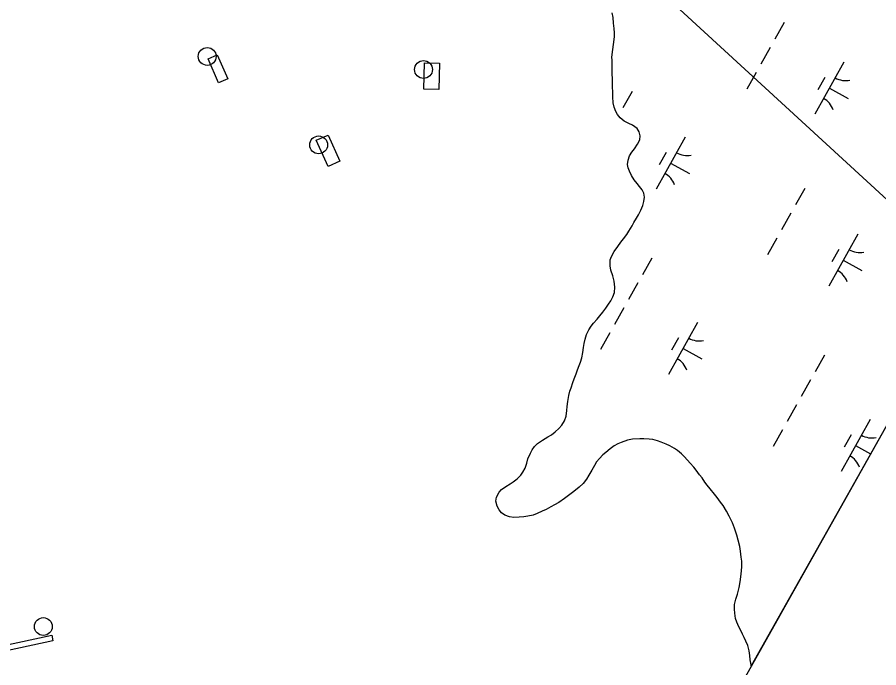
# Model space of a CAD drawing. Extents: x 3913936 to 3933962, y 195330 to 217741.
# Drawn here: x 3929563 to 3930286, y 207056 to 207603 of the extents above; entities that cross this region are included whole.
import ezdxf

# ---------------------------------------------------------------- set-up
doc = ezdxf.new("R2010")
doc.units = 0
for name, color, linetype in [('V-CHAN-DOCK', 7, 'Continuous'), ('V-DOMW-TANK', 7, 'Continuous'), ('V-GRID-FRAM', 7, 'Continuous'), ('V-ROAD-CNTR', 7, 'Continuous'), ('V-TOPO-SHOR', 7, 'Continuous'), ('V-WETL-SWMP', 7, 'Continuous')]:
    doc.layers.add(name, color=color, linetype=linetype)

msp = doc.modelspace()

# ---------------------------------------------------------------- linework, layer by layer
at = {"layer": 'V-CHAN-DOCK'}
for points in [[(3929730.61, 207571.05), (3929739.37, 207550.79), (3929731.65, 207547.45), (3929722.89, 207567.72)], [(3929917.35, 207563.93), (3929916.81, 207542.03), (3929904.14, 207542.35), (3929904.68, 207564.25)], [(3929823.71, 207503.69), (3929833.56, 207481.79), (3929823.68, 207477.34), (3929813.82, 207499.25)], [(3929505.65, 207064.98), (3929591.53, 207083.45), (3929592.54, 207078.74), (3929506.66, 207060.27)]]:
    msp.add_lwpolyline(points, close=True, dxfattribs=at)
at = {"layer": 'V-DOMW-TANK'}
for centre in [(3929722.14, 207569.73), (3929903.86, 207558.72), (3929815.75, 207495.39), (3929584.47, 207090.65)]:
    msp.add_circle(centre, 7.5, dxfattribs=at)
at = {"layer": 'V-GRID-FRAM'}
msp.add_lwpolyline([(3932010.33, 210314.99), (3924440.13, 196848.23), (3917917.56, 202110.57), (3924798.65, 214359.02), (3932010.33, 210314.99)], dxfattribs=at)
at = {"layer": 'V-ROAD-CNTR'}
msp.add_lwpolyline([(3930823.01, 206963.04), (3929039.41, 208600.73), (3929049.15, 208577.59), (3929046.49, 208558.09), (3929032.64, 208528.59), (3928993.92, 208459.57), (3928970.67, 208420.27), (3928954.36, 208384.07), (3928945.59, 208353.96), (3928950.18, 208316.41), (3928961.96, 208239.89), (3928974.02, 208141.9), (3928981.7, 208066.95), (3928978.5, 208011.84), (3928972.63, 207973.03), (3928962.24, 207947.24), (3928936.56, 207903.58), (3928904.2, 207841.96)], dxfattribs=at)
at = {"layer": 'V-TOPO-SHOR'}
for points in [[(3930044.8, 207343.15), (3930046.69, 207345.53), (3930049.75, 207348.99), (3930052.13, 207351.76), (3930054.51, 207354.73), (3930056.99, 207358.09), (3930059.17, 207361.46), (3930061.15, 207364.22), (3930062.93, 207367.79), (3930064.22, 207371.25), (3930064.52, 207375.9), (3930064.03, 207380.75), (3930062.94, 207385.5), (3930061.27, 207390.16), (3930060.57, 207393.72), (3930060.68, 207398.77), (3930061.77, 207401.74), (3930064.14, 207405.89), (3930067.02, 207410.05), (3930069.69, 207413.61), (3930071.87, 207416.38), (3930074.65, 207420.14), (3930076.33, 207423.01), (3930079.1, 207427.46), (3930080.69, 207430.23), (3930082.77, 207433.79), (3930084.55, 207436.56), (3930086.34, 207440.42), (3930088.02, 207444.58), (3930088.92, 207447.84), (3930089.41, 207451.6), (3930089.02, 207454.87), (3930087.64, 207457.64), (3930085.46, 207460.41), (3930083.48, 207462.89), (3930080.91, 207466.16), (3930078.74, 207469.72), (3930076.86, 207473.29), (3930075.67, 207476.06), (3930075.18, 207479.03), (3930075.78, 207482.49), (3930076.97, 207486.25), (3930078.85, 207489.42), (3930081.03, 207492.09), (3930083.7, 207495.95), (3930085.69, 207499.71), (3930085.89, 207503.07), (3930085, 207506.24), (3930083.42, 207509.11), (3930079.36, 207512.08), (3930076.29, 207513.47), (3930072.43, 207515.46), (3930069.07, 207518.23), (3930066.89, 207520.8), (3930065.31, 207523.38), (3930064.03, 207527.04), (3930063.24, 207530.61), (3930063.04, 207535.85), (3930063.05, 207540.4), (3930062.75, 207543.47), (3930062.66, 207546.64), (3930062.56, 207550.7), (3930062.36, 207555.45), (3930062.37, 207558.52), (3930062.27, 207562.48), (3930062.27, 207566.63), (3930062.08, 207569.21), (3930064.36, 207586.13), (3930064.27, 207589.6), (3930064.07, 207593.06), (3930063.58, 207597.81), (3930063.09, 207602.56), (3930062.4, 207606.33)], [(3930144.68, 207206.3), (3930142.21, 207209.57), (3930140.33, 207211.94), (3930137.96, 207215.51), (3930135.78, 207218.18), (3930132.91, 207222.04), (3930130.83, 207224.62), (3930127.87, 207227.99), (3930125.69, 207230.46), (3930122.82, 207233.63), (3930120.55, 207235.91), (3930117.38, 207238.49), (3930114.61, 207240.27), (3930110.75, 207242.45), (3930107.69, 207244.04), (3930103.53, 207245.52), (3930100.56, 207246.71), (3930096.6, 207247.8), (3930093.54, 207248.1), (3930088.98, 207248.4), (3930085.52, 207248.4), (3930079.58, 207248.11), (3930075.32, 207247.22), (3930069.98, 207245.44), (3930067, 207244.06), (3930064.14, 207242.48), (3930060.67, 207239.91), (3930056.91, 207237.04), (3930054.53, 207234.86), (3930051.76, 207231.9), (3930049.08, 207228.93), (3930047.5, 207226.06), (3930045.31, 207222.2), (3930042.84, 207217.85), (3930040.76, 207214.48), (3930037.98, 207210.92), (3930034.71, 207207.86), (3930030.26, 207204.2), (3930025.8, 207200.64), (3930022.24, 207198.17), (3930017.68, 207194.9), (3930013.82, 207192.83), (3930010.85, 207191.24), (3930006.79, 207189.07), (3930003.62, 207187.68), (3929999.46, 207185.61), (3929996.1, 207184.33), (3929991.44, 207183.34), (3929988.08, 207182.85), (3929984.22, 207182.45), (3929979.76, 207182.36), (3929976.2, 207182.86), (3929972.15, 207184.24), (3929969.28, 207186.32), (3929967.3, 207188.6), (3929965.62, 207191.87), (3929964.73, 207195.93), (3929965.23, 207199.39), (3929967.5, 207203.45), (3929969.49, 207205.72), (3929973.05, 207208.39), (3929976.71, 207210.47), (3929979.29, 207212.15), (3929982.56, 207214.72), (3929985.63, 207217.79), (3929987.41, 207220.26), (3929989.3, 207223.72), (3929990.58, 207227.88), (3929991.48, 207231.64), (3929993.66, 207236.39), (3929995.15, 207239.16), (3929997.23, 207241.93), (3929999.7, 207244.4), (3930003.86, 207247.27), (3930008.42, 207250.04), (3930011.39, 207251.82), (3930014.46, 207254.39), (3930017.52, 207257.16), (3930020.1, 207259.93), (3930022.28, 207263.39), (3930023.67, 207267.55), (3930024.37, 207272.3), (3930024.56, 207275.56), (3930025.06, 207279.82), (3930025.86, 207284.67), (3930026.75, 207288.33), (3930027.84, 207291.3), (3930029.23, 207295.65), (3930030.42, 207298.82), (3930032.01, 207303.07), (3930033.1, 207306.24), (3930034.68, 207309.9), (3930035.77, 207312.77), (3930036.87, 207316.43), (3930037.76, 207321.08), (3930038.26, 207325.14), (3930038.85, 207328.51), (3930039.55, 207332.17), (3930040.84, 207335.93), (3930042.82, 207339.89), (3930044.8, 207343.15)], [(3930179.24, 207057.63), (3930179.02, 207058.5), (3930178.24, 207062.76), (3930177.94, 207066.42), (3930177.35, 207070.28), (3930176.36, 207074.64), (3930174.78, 207078.5), (3930173.2, 207081.57), (3930171.82, 207084.24), (3930170.14, 207087.8), (3930168.75, 207090.48), (3930167.07, 207094.44), (3930166.08, 207097.51), (3930165.4, 207101.86), (3930165.1, 207105.13), (3930165.1, 207109.19), (3930166.19, 207113.54), (3930167.78, 207117.99), (3930168.97, 207123.44), (3930169.96, 207128.29), (3930170.46, 207132.35), (3930171.06, 207137.49), (3930171.26, 207141.25), (3930171.27, 207145.51), (3930170.87, 207149.07), (3930170.18, 207153.92), (3930169.49, 207157.88), (3930168.31, 207163.23), (3930167.12, 207167.49), (3930165.24, 207173.33), (3930163.47, 207177.88), (3930161.98, 207180.55), (3930160.6, 207183.42), (3930158.52, 207187.48), (3930155.56, 207192.33), (3930153.48, 207195.31), (3930150.61, 207199.07), (3930148.44, 207201.84), (3930144.68, 207206.3)]]:
    msp.add_lwpolyline(points, dxfattribs=at)
at = {"layer": 'V-WETL-SWMP'}
for p, q in [((3931250.29, 208962.93), (3930179.24, 207057.63)), ((3930063.09, 207602.56), (3930062.4, 207606.33)), ((3930063.58, 207597.81), (3930063.09, 207602.56)), ((3930064.07, 207593.06), (3930063.58, 207597.81)), ((3930064.27, 207589.6), (3930064.07, 207593.06)), ((3930206.95, 207598.13), (3930199.11, 207584.18)), ((3930062.08, 207569.21), (3930064.36, 207586.13)), ((3930064.36, 207586.13), (3930064.27, 207589.6)), ((3930195.19, 207577.21), (3930187.35, 207563.26)), ((3930062.27, 207566.63), (3930062.08, 207569.21)), ((3930062.27, 207562.48), (3930062.27, 207566.63)), ((3930257.12, 207564.85), (3930232.62, 207521.27)), ((3930062.37, 207558.52), (3930062.27, 207562.48)), ((3930062.36, 207555.45), (3930062.37, 207558.52)), ((3930183.43, 207556.28), (3930175.59, 207542.34)), ((3930062.56, 207550.7), (3930062.36, 207555.45)), ((3930062.66, 207546.64), (3930062.56, 207550.7)), ((3930241.08, 207552.07), (3930235.2, 207541.61)), ((3930062.75, 207543.47), (3930062.66, 207546.64)), ((3930063.05, 207540.4), (3930062.75, 207543.47)), ((3930244.87, 207543.06), (3930260.56, 207534.24)), ((3930063.04, 207535.85), (3930063.05, 207540.4)), ((3930063.24, 207530.61), (3930063.04, 207535.85)), ((3930079.17, 207540.38), (3930071.33, 207526.43)), ((3930064.03, 207527.04), (3930063.24, 207530.61)), ((3930065.31, 207523.38), (3930064.03, 207527.04)), ((3930066.89, 207520.8), (3930065.31, 207523.38)), ((3930069.07, 207518.23), (3930066.89, 207520.8)), ((3930072.43, 207515.46), (3930069.07, 207518.23)), ((3930076.29, 207513.47), (3930072.43, 207515.46)), ((3930079.36, 207512.09), (3930076.29, 207513.47)), ((3930083.42, 207509.11), (3930079.36, 207512.09)), ((3930085, 207506.24), (3930083.42, 207509.11)), ((3930085.89, 207503.07), (3930085, 207506.24)), ((3930083.7, 207495.95), (3930085.69, 207499.71)), ((3930085.69, 207499.71), (3930085.89, 207503.07)), ((3930123.75, 207501.89), (3930099.25, 207458.31)), ((3930078.85, 207489.42), (3930081.03, 207492.09)), ((3930081.03, 207492.09), (3930083.7, 207495.95)), ((3930075.78, 207482.49), (3930076.97, 207486.25)), ((3930076.97, 207486.25), (3930078.85, 207489.42)), ((3930107.71, 207489.11), (3930101.83, 207478.65)), ((3930075.18, 207479.03), (3930075.78, 207482.49)), ((3930075.67, 207476.06), (3930075.18, 207479.03)), ((3930111.5, 207480.1), (3930127.19, 207471.28)), ((3930076.86, 207473.29), (3930075.67, 207476.06)), ((3930078.74, 207469.72), (3930076.86, 207473.29)), ((3930080.91, 207466.16), (3930078.74, 207469.72)), ((3930083.48, 207462.89), (3930080.91, 207466.16)), ((3930085.46, 207460.42), (3930083.48, 207462.89)), ((3930087.64, 207457.64), (3930085.46, 207460.42)), ((3930089.02, 207454.87), (3930087.64, 207457.64)), ((3930224.17, 207458.87), (3930216.33, 207444.92)), ((3930088.02, 207444.58), (3930088.92, 207447.84)), ((3930088.92, 207447.84), (3930089.42, 207451.6)), ((3930089.42, 207451.6), (3930089.02, 207454.87)), ((3930086.34, 207440.42), (3930088.02, 207444.58)), ((3930080.69, 207430.23), (3930082.77, 207433.79)), ((3930082.77, 207433.79), (3930084.56, 207436.56)), ((3930084.56, 207436.56), (3930086.34, 207440.42)), ((3930212.41, 207437.95), (3930204.57, 207424)), ((3930076.33, 207423.01), (3930079.1, 207427.46)), ((3930079.1, 207427.46), (3930080.69, 207430.23)), ((3930071.87, 207416.38), (3930074.65, 207420.14)), ((3930074.65, 207420.14), (3930076.33, 207423.01)), ((3930268.75, 207420.38), (3930244.25, 207376.8)), ((3930067.02, 207410.05), (3930069.69, 207413.61)), ((3930069.69, 207413.61), (3930071.87, 207416.38)), ((3930200.65, 207417.03), (3930192.81, 207403.08)), ((3930061.77, 207401.74), (3930064.15, 207405.89)), ((3930064.15, 207405.89), (3930067.02, 207410.05)), ((3930252.71, 207407.6), (3930246.83, 207397.14)), ((3930060.57, 207393.72), (3930060.68, 207398.77)), ((3930060.68, 207398.77), (3930061.77, 207401.74)), ((3930095.74, 207400.29), (3930087.9, 207386.34)), ((3930256.5, 207398.59), (3930272.19, 207389.77)), ((3930061.26, 207390.16), (3930060.57, 207393.72)), ((3930062.94, 207385.5), (3930061.26, 207390.16)), ((3930064.03, 207380.75), (3930062.94, 207385.5)), ((3930064.52, 207375.9), (3930064.03, 207380.75)), ((3930064.22, 207371.25), (3930064.52, 207375.9)), ((3930083.98, 207379.37), (3930076.14, 207365.42)), ((3930062.93, 207367.79), (3930064.22, 207371.25)), ((3930056.99, 207358.09), (3930059.17, 207361.45)), ((3930059.17, 207361.45), (3930061.15, 207364.22)), ((3930061.15, 207364.22), (3930062.93, 207367.79)), ((3930052.13, 207351.76), (3930054.51, 207354.73)), ((3930054.51, 207354.73), (3930056.99, 207358.09)), ((3930072.22, 207358.45), (3930064.38, 207344.5)), ((3930046.68, 207345.53), (3930049.75, 207348.99)), ((3930049.75, 207348.99), (3930052.13, 207351.76)), ((3930040.84, 207335.93), (3930042.82, 207339.89)), ((3930042.82, 207339.89), (3930044.8, 207343.15)), ((3930044.8, 207343.15), (3930046.68, 207345.53)), ((3930134.14, 207346.09), (3930109.64, 207302.51)), ((3930038.85, 207328.51), (3930039.55, 207332.17)), ((3930039.55, 207332.17), (3930040.84, 207335.93)), ((3930060.46, 207337.53), (3930052.62, 207323.58)), ((3930118.11, 207333.31), (3930112.23, 207322.85)), ((3930037.76, 207321.08), (3930038.26, 207325.14)), ((3930038.26, 207325.14), (3930038.85, 207328.51)), ((3930036.87, 207316.43), (3930037.76, 207321.08)), ((3930121.89, 207324.3), (3930137.58, 207315.48)), ((3930240.74, 207318.78), (3930232.89, 207304.83)), ((3930034.68, 207309.9), (3930035.77, 207312.77)), ((3930035.77, 207312.77), (3930036.87, 207316.43)), ((3930030.42, 207298.82), (3930032.01, 207303.08)), ((3930032.01, 207303.08), (3930033.1, 207306.24)), ((3930033.1, 207306.24), (3930034.68, 207309.9)), ((3930029.23, 207295.65), (3930030.42, 207298.82)), ((3930228.97, 207297.86), (3930221.13, 207283.91)), ((3930026.75, 207288.33), (3930027.84, 207291.3)), ((3930027.84, 207291.3), (3930029.23, 207295.65)), ((3930025.06, 207279.82), (3930025.86, 207284.67)), ((3930025.86, 207284.67), (3930026.75, 207288.33)), ((3930024.37, 207272.3), (3930024.56, 207275.56)), ((3930024.56, 207275.56), (3930025.06, 207279.82)), ((3930217.21, 207276.94), (3930209.37, 207262.99)), ((3930022.28, 207263.39), (3930023.67, 207267.55)), ((3930023.67, 207267.55), (3930024.37, 207272.3)), ((3930017.53, 207257.16), (3930020.1, 207259.93)), ((3930020.1, 207259.93), (3930022.28, 207263.39)), ((3930279.14, 207264.59), (3930254.64, 207221)), ((3930011.39, 207251.82), (3930014.46, 207254.39)), ((3930014.46, 207254.39), (3930017.53, 207257.16)), ((3930205.45, 207256.02), (3930197.61, 207242.07)), ((3929999.7, 207244.4), (3930003.86, 207247.27)), ((3930003.86, 207247.27), (3930008.42, 207250.04)), ((3930008.42, 207250.04), (3930011.39, 207251.82)), ((3930069.98, 207245.44), (3930067.01, 207244.06)), ((3930075.32, 207247.22), (3930069.98, 207245.44)), ((3930079.58, 207248.11), (3930075.32, 207247.22)), ((3930085.52, 207248.4), (3930079.58, 207248.11)), ((3930088.98, 207248.4), (3930085.52, 207248.4)), ((3930093.54, 207248.1), (3930088.98, 207248.4)), ((3930096.6, 207247.8), (3930093.54, 207248.1)), ((3930100.56, 207246.71), (3930096.6, 207247.8)), ((3930103.53, 207245.52), (3930100.56, 207246.71)), ((3930107.69, 207244.03), (3930103.53, 207245.52)), ((3930263.11, 207251.8), (3930257.22, 207241.34)), ((3929993.66, 207236.39), (3929995.15, 207239.16)), ((3929995.15, 207239.16), (3929997.23, 207241.93)), ((3929997.23, 207241.93), (3929999.7, 207244.4)), ((3930060.67, 207239.91), (3930056.91, 207237.04)), ((3930064.14, 207242.48), (3930060.67, 207239.91)), ((3930067.01, 207244.06), (3930064.14, 207242.48)), ((3930110.75, 207242.45), (3930107.69, 207244.03)), ((3930114.61, 207240.27), (3930110.75, 207242.45)), ((3930117.38, 207238.48), (3930114.61, 207240.27)), ((3930120.55, 207235.91), (3930117.38, 207238.48)), ((3930266.89, 207242.79), (3930279.38, 207235.77)), ((3929990.58, 207227.88), (3929991.48, 207231.64)), ((3929991.48, 207231.64), (3929993.66, 207236.39)), ((3930051.75, 207231.9), (3930049.08, 207228.93)), ((3930054.53, 207234.86), (3930051.75, 207231.9)), ((3930056.91, 207237.04), (3930054.53, 207234.86)), ((3930122.82, 207233.63), (3930120.55, 207235.91)), ((3930125.69, 207230.46), (3930122.82, 207233.63)), ((3929987.41, 207220.26), (3929989.29, 207223.72)), ((3929989.29, 207223.72), (3929990.58, 207227.88)), ((3930047.5, 207226.06), (3930045.31, 207222.2)), ((3930049.08, 207228.93), (3930047.5, 207226.06)), ((3930127.87, 207227.99), (3930125.69, 207230.46)), ((3930130.83, 207224.62), (3930127.87, 207227.99)), ((3930132.91, 207222.04), (3930130.83, 207224.62)), ((3929982.56, 207214.72), (3929985.63, 207217.79)), ((3929985.63, 207217.79), (3929987.41, 207220.26)), ((3930042.84, 207217.85), (3930040.76, 207214.48)), ((3930045.31, 207222.2), (3930042.84, 207217.85)), ((3930135.78, 207218.18), (3930132.91, 207222.04)), ((3930137.96, 207215.51), (3930135.78, 207218.18)), ((3929973.05, 207208.39), (3929976.71, 207210.47)), ((3929976.71, 207210.47), (3929979.29, 207212.15)), ((3929979.29, 207212.15), (3929982.56, 207214.72)), ((3930037.98, 207210.92), (3930034.71, 207207.86)), ((3930040.76, 207214.48), (3930037.98, 207210.92)), ((3930140.33, 207211.94), (3930137.96, 207215.51)), ((3930142.21, 207209.57), (3930140.33, 207211.94)), ((3930144.68, 207206.3), (3930142.21, 207209.57)), ((3929965.23, 207199.39), (3929967.51, 207203.45)), ((3929967.51, 207203.45), (3929969.49, 207205.72)), ((3929969.49, 207205.72), (3929973.05, 207208.39)), ((3930030.26, 207204.2), (3930025.8, 207200.64)), ((3930034.71, 207207.86), (3930030.26, 207204.2)), ((3930148.44, 207201.84), (3930144.68, 207206.3)), ((3930150.61, 207199.07), (3930148.44, 207201.84)), ((3929964.73, 207195.93), (3929965.23, 207199.39)), ((3929965.62, 207191.87), (3929964.73, 207195.93)), ((3930017.68, 207194.9), (3930013.82, 207192.83)), ((3930022.24, 207198.17), (3930017.68, 207194.9)), ((3930025.8, 207200.64), (3930022.24, 207198.17)), ((3930153.48, 207195.31), (3930150.61, 207199.07)), ((3930155.56, 207192.33), (3930153.48, 207195.31)), ((3929967.3, 207188.6), (3929965.62, 207191.87)), ((3929969.28, 207186.32), (3929967.3, 207188.6)), ((3930003.62, 207187.69), (3929999.46, 207185.61)), ((3930006.79, 207189.07), (3930003.62, 207187.69)), ((3930010.85, 207191.24), (3930006.79, 207189.07)), ((3930013.82, 207192.83), (3930010.85, 207191.24)), ((3930158.52, 207187.48), (3930155.56, 207192.33)), ((3930160.6, 207183.42), (3930158.52, 207187.48)), ((3929972.15, 207184.24), (3929969.28, 207186.32)), ((3929976.2, 207182.85), (3929972.15, 207184.24)), ((3929979.77, 207182.36), (3929976.2, 207182.85)), ((3929984.22, 207182.45), (3929979.77, 207182.36)), ((3929988.08, 207182.85), (3929984.22, 207182.45)), ((3929991.45, 207183.34), (3929988.08, 207182.85)), ((3929996.1, 207184.33), (3929991.45, 207183.34)), ((3929999.46, 207185.61), (3929996.1, 207184.33)), ((3930161.98, 207180.55), (3930160.6, 207183.42)), ((3930163.47, 207177.88), (3930161.98, 207180.55)), ((3930165.24, 207173.33), (3930163.47, 207177.88)), ((3930167.12, 207167.48), (3930165.24, 207173.33)), ((3930168.31, 207163.23), (3930167.12, 207167.48)), ((3930169.49, 207157.88), (3930168.31, 207163.23)), ((3930170.18, 207153.92), (3930169.49, 207157.88)), ((3930170.87, 207149.07), (3930170.18, 207153.92)), ((3930171.26, 207145.51), (3930170.87, 207149.07)), ((3930171.26, 207141.25), (3930171.26, 207145.51)), ((3930170.46, 207132.34), (3930171.06, 207137.49)), ((3930171.06, 207137.49), (3930171.26, 207141.25)), ((3930169.96, 207128.29), (3930170.46, 207132.34)), ((3930167.78, 207117.99), (3930168.97, 207123.44)), ((3930168.97, 207123.44), (3930169.96, 207128.29)), ((3930166.19, 207113.54), (3930167.78, 207117.99)), ((3930165.1, 207109.19), (3930166.19, 207113.54)), ((3930165.1, 207105.13), (3930165.1, 207109.19)), ((3930165.4, 207101.86), (3930165.1, 207105.13)), ((3930166.08, 207097.51), (3930165.4, 207101.86)), ((3930167.07, 207094.44), (3930166.08, 207097.51)), ((3930168.75, 207090.48), (3930167.07, 207094.44)), ((3930170.14, 207087.8), (3930168.75, 207090.48)), ((3930171.82, 207084.24), (3930170.14, 207087.8)), ((3930173.2, 207081.57), (3930171.82, 207084.24)), ((3930174.78, 207078.5), (3930173.2, 207081.57)), ((3930176.36, 207074.64), (3930174.78, 207078.5)), ((3930177.35, 207070.28), (3930176.36, 207074.64)), ((3930177.94, 207066.42), (3930177.35, 207070.28)), ((3930178.24, 207062.76), (3930177.94, 207066.42)), ((3930179.02, 207058.5), (3930178.24, 207062.76)), ((3930179.24, 207057.63), (3930179.02, 207058.5))]:
    msp.add_line(p, q, dxfattribs=at)
for centre, start, end in [((3930258.61, 207567.02), 239.88608, 281.42974), ((3930231.54, 207518.87), 19.88608, 61.42973), ((3930125.24, 207504.06), 239.88608, 281.42974), ((3930098.17, 207455.91), 19.88608, 61.42973), ((3930270.24, 207422.55), 239.88608, 281.42974), ((3930243.17, 207374.4), 19.88608, 61.42973), ((3930135.63, 207348.26), 239.88608, 281.42974), ((3930108.56, 207300.11), 19.88608, 61.42973), ((3930280.63, 207266.75), 239.88608, 281.42974), ((3930253.56, 207218.6), 19.88608, 61.42973)]:
    msp.add_arc(centre, 17.62, start, end, dxfattribs=at)

doc.saveas('drawing.dxf')
